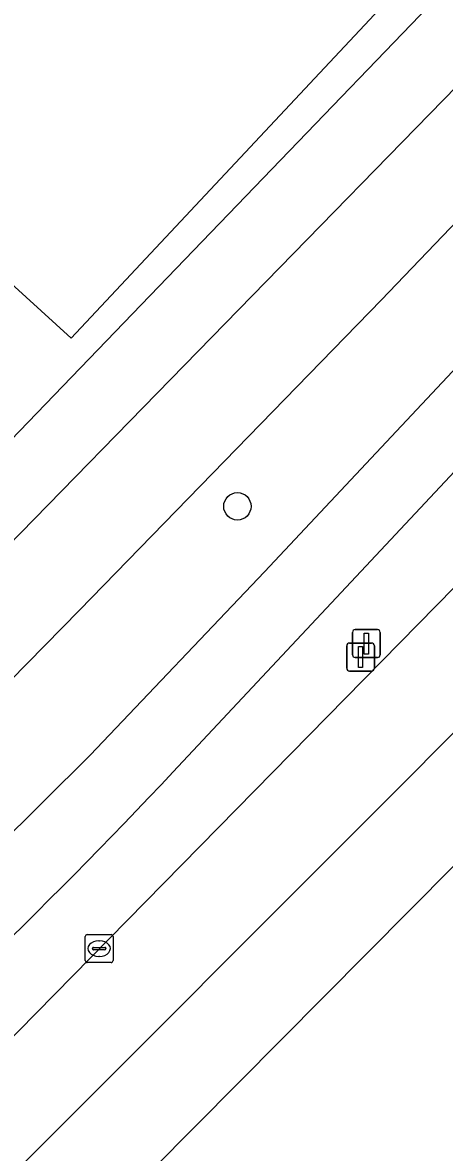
# Model space of a CAD drawing. Extents: x 159039 to 160102, y 381214 to 382524.
# Drawn here: x 159556.53 to 159571.62, y 381593.71 to 381634.09 of the extents above; entities that cross this region are included whole.
import ezdxf

# ---------------------------------------------------------------- set-up
doc = ezdxf.new("R2010")
doc.units = 0
for name, color, linetype in [('IMGEO_Berm_groen', 7, 'Continuous'), ('IMGEO_Boom', 7, 'Continuous'), ('IMGEO_Fietspad_gesloten', 7, 'Continuous'), ('IMGEO_Groenvoorziening', 7, 'Continuous'), ('IMGEO_Haag', 7, 'Continuous'), ('IMGEO_Kolk', 7, 'Continuous'), ('IMGEO_Lichtmast', 7, 'Continuous'), ('IMGEO_Rijbaan_regionaal_gesloten', 7, 'Continuous'), ('IMGEO_Verkeersbordpaal', 7, 'Continuous'), ('IMGEO_Voetpad_open', 7, 'Continuous')]:
    doc.layers.add(name, color=color, linetype=linetype)

msp = doc.modelspace()

# ---------------------------------------------------------------- linework, layer by layer
at = {"layer": 'IMGEO_Berm_groen'}
for points in [[(159841.852, 381897.063), (159823.914, 381875.971), (159819.971, 381871.423), (159815.888, 381866.888), (159752.856, 381798.613), (159599.558, 381632.564), (159592.645, 381625.218), (159589.007, 381621.449), (159578.07, 381610.115), (159553.466, 381585.359)], [(159590.872, 381642.92), (159589.015, 381644.721), (159585.499, 381640.939), (159577.744, 381632.901), (159575.665, 381630.746), (159569.368, 381624.177), (159558.565, 381613.085), (159548.645, 381602.999), (159545.161, 381599.355), (159543.018, 381597.584), (159541.982, 381596.459), (159544.509, 381594.138), (159551.154, 381600.241), (159553.852, 381602.863), (159558.941, 381607.909), (159565.184, 381614.452), (159576.437, 381626.443)], [(159546.168, 381591.611), (159547.849, 381590.074), (159548.557, 381590.096), (159577.828, 381619.868), (159584.212, 381626.557)], [(159578.883, 381625.401), (159561.917, 381607.313)]]:
    msp.add_lwpolyline(points, dxfattribs=at)
msp.add_arc((159407.212, 381752.978), 212.49, 311.22795, 316.72379, dxfattribs=at)
at = {"layer": 'IMGEO_Boom'}
msp.add_circle((159564.209, 381616.798), 0.489, dxfattribs=at)
at = {"layer": 'IMGEO_Fietspad_gesloten'}
for points in [[(159576.437, 381626.443), (159565.184, 381614.452), (159558.941, 381607.909), (159553.852, 381602.863), (159551.154, 381600.241), (159544.509, 381594.138), (159544.059, 381593.709)], [(159561.917, 381607.313), (159578.883, 381625.401)]]:
    msp.add_lwpolyline(points, dxfattribs=at)
msp.add_arc((159407.212, 381752.978), 212.49, 311.22795, 316.72379, dxfattribs=at)
at = {"layer": 'IMGEO_Groenvoorziening'}
for points in [[(159580.963, 381663.437), (159580.655, 381663.109), (159580.346, 381662.782), (159580.038, 381662.454), (159579.729, 381662.127), (159587.972, 381654.486), (159558.259, 381622.813), (159556.116, 381624.762), (159555.693, 381624.308), (159551.81, 381620.174), (159552.36, 381619.654), (159548.295, 381615.229), (159546.996, 381616.431), (159544.08, 381613.241), (159547.363, 381610.113), (159589.438, 381653.741), (159589.75, 381654.065), (159590.063, 381654.389), (159590.375, 381654.713), (159589.216, 381655.787)], [(159587.972, 381654.486), (159579.729, 381662.127), (159575.6, 381657.744), (159578.112, 381655.419), (159571.654, 381648.503), (159571.369, 381648.793), (159570.528, 381647.911), (159570.836, 381647.627), (159565.241, 381641.635), (159557.51, 381648.9), (159544.735, 381635.116), (159556.116, 381624.762), (159558.259, 381622.813)], [(159590.375, 381654.713), (159590.063, 381654.389), (159589.75, 381654.065), (159589.438, 381653.741), (159547.363, 381610.113), (159546.355, 381608.976), (159548.119, 381607.324), (159554.495, 381613.846), (159573.041, 381632.819), (159575.361, 381635.134), (159583.355, 381643.112), (159592.39, 381652.845)]]:
    msp.add_lwpolyline(points, close=True, dxfattribs=at)
at = {"layer": 'IMGEO_Haag'}
msp.add_lwpolyline([(159580.963, 381663.437), (159580.655, 381663.109), (159580.346, 381662.782), (159580.038, 381662.454), (159579.729, 381662.127), (159587.972, 381654.486), (159558.259, 381622.813), (159556.116, 381624.762), (159555.693, 381624.308), (159551.81, 381620.174), (159552.36, 381619.654), (159548.295, 381615.229), (159546.996, 381616.431), (159544.08, 381613.241), (159547.363, 381610.113), (159589.438, 381653.741), (159589.75, 381654.065), (159590.063, 381654.389), (159590.375, 381654.713), (159589.216, 381655.787)], close=True, dxfattribs=at)
at = {"layer": 'IMGEO_Kolk'}
for p, q in [((159558.764, 381600.567), (159558.764, 381601.419)), ((159558.839, 381601.493), (159559.691, 381601.493)), ((159559.765, 381601.419), (159559.765, 381600.567)), ((159559.023, 381600.987), (159559.023, 381600.999)), ((159559.461, 381600.95), (159559.063, 381600.95)), ((159559.066, 381601.036), (159559.464, 381601.036)), ((159559.252, 381601.273), (159559.277, 381601.273)), ((159559.507, 381600.999), (159559.507, 381600.987)), ((159559.275, 381600.713), (159559.25, 381600.713)), ((159559.691, 381600.493), (159558.839, 381600.493))]:
    msp.add_line(p, q, dxfattribs=at)
for points in [[(159558.764, 381600.567), (159558.764, 381601.419)], [(159558.839, 381601.493), (159559.691, 381601.493)], [(159559.765, 381601.419), (159559.765, 381600.567)], [(159559.691, 381600.493), (159558.839, 381600.493)]]:
    msp.add_lwpolyline(points, dxfattribs=at)
for centre, radius, start, end in [((159558.841, 381601.417), 0.0765, 91.552, 178.448), ((159558.841, 381601.417), 0.0765, 91.552, 178.448), ((159559.689, 381601.417), 0.0765, 1.552, 88.448), ((159559.689, 381601.417), 0.0765, 1.552, 88.448), ((159559.063, 381600.996), 0.0403, 85.8775, 175.7526), ((159559.06, 381600.986), 0.0366, 178.938, 274.7102), ((159559.464, 381600.993), 0.043, 264.8664, 352.4533), ((159559.468, 381600.998), 0.0386, 1.7309, 96.639), ((159558.841, 381600.569), 0.0765, 181.552, 268.448), ((159558.841, 381600.569), 0.0765, 181.552, 268.448), ((159559.689, 381600.569), 0.0765, 271.552, 358.448), ((159559.689, 381600.569), 0.0765, 271.552, 358.448)]:
    msp.add_arc(centre, radius, start, end, dxfattribs=at)
for centre, major_axis, ratio, start_param, end_param in [((159559.251, 381600.993), (-0.387, 0.002), 0.722429, 4.712389, 7.853982), ((159559.276, 381600.993), (-0.39, 0.002), 0.717154, 1.570796, 4.712389)]:
    msp.add_ellipse(centre, major_axis=major_axis, ratio=ratio, start_param=start_param, end_param=end_param, dxfattribs=at)
at = {"layer": 'IMGEO_Lichtmast'}
for p, q in [((159568.22, 381611.913), (159569.01, 381611.913)), ((159569.01, 381611.913), (159568.22, 381611.913)), ((159568.12, 381611.013), (159568.12, 381611.813)), ((159568.12, 381611.813), (159568.12, 381611.013)), ((159569.11, 381611.813), (159569.11, 381611.013)), ((159569.11, 381611.013), (159569.11, 381611.813)), ((159569.01, 381610.913), (159568.22, 381610.913)), ((159568.22, 381610.913), (159569.01, 381610.913))]:
    msp.add_line(p, q, dxfattribs=at)
msp.add_lwpolyline([(159568.54, 381611.788), (159568.69, 381611.788), (159568.69, 381611.038), (159568.54, 381611.038), (159568.54, 381611.788)], dxfattribs=at)
for centre, start, end in [((159568.22, 381611.813), 90, 180), ((159568.22, 381611.813), 90, 180), ((159569.01, 381611.813), 0, 90), ((159569.01, 381611.813), 360, 90), ((159568.22, 381611.013), 180, 270), ((159568.22, 381611.013), 180, 270), ((159569.01, 381611.013), 270, 0), ((159569.01, 381611.013), 270, 0)]:
    msp.add_arc(centre, 0.1, start, end, dxfattribs=at)
at = {"layer": 'IMGEO_Rijbaan_regionaal_gesloten'}
msp.add_lwpolyline([(159578.07, 381610.115), (159589.007, 381621.449), (159592.645, 381625.218), (159599.558, 381632.564), (159752.856, 381798.613), (159815.888, 381866.888), (159819.971, 381871.423), (159823.914, 381875.971), (159841.852, 381897.063), (159839.399, 381899.421), (159826.472, 381884.273), (159785.146, 381838.389), (159750.398, 381800.912), (159745.744, 381795.892), (159710.343, 381757.399), (159678.405, 381722.986), (159648.315, 381690.343), (159630.229, 381670.866), (159600.138, 381638.3), (159586.667, 381624.085), (159574.896, 381611.663), (159550.989, 381587.747), (159553.466, 381585.359)], close=True, dxfattribs=at)
msp.add_lwpolyline([(159743.207, 381798.451), (159627.477, 381673.139), (159626.106, 381671.356), (159612.101, 381656.417), (159598.538, 381641.746), (159584.829, 381627.362), (159584.722, 381627.184), (159584.336, 381626.71), (159584.212, 381626.557), (159577.828, 381619.868), (159548.557, 381590.096), (159550.989, 381587.747), (159574.896, 381611.663), (159586.667, 381624.085), (159600.138, 381638.3), (159630.229, 381670.866), (159648.315, 381690.343), (159678.405, 381722.986)], dxfattribs=at)
at = {"layer": 'IMGEO_Verkeersbordpaal'}
for p, q in [((159568.328, 381611.494), (159568.328, 381612.294)), ((159568.328, 381612.294), (159568.328, 381611.494)), ((159568.428, 381612.394), (159569.218, 381612.394)), ((159569.218, 381612.394), (159568.428, 381612.394)), ((159569.318, 381612.294), (159569.318, 381611.494)), ((159569.318, 381611.494), (159569.318, 381612.294)), ((159569.218, 381611.394), (159568.428, 381611.394)), ((159568.428, 381611.394), (159569.218, 381611.394))]:
    msp.add_line(p, q, dxfattribs=at)
msp.add_lwpolyline([(159568.748, 381612.269), (159568.898, 381612.269), (159568.898, 381611.519), (159568.748, 381611.519), (159568.748, 381612.269)], dxfattribs=at)
for centre, start, end in [((159568.428, 381612.294), 90, 180), ((159568.428, 381612.294), 90, 180), ((159569.218, 381612.294), 0, 90), ((159569.218, 381612.294), 360, 90), ((159568.428, 381611.494), 180, 270), ((159568.428, 381611.494), 180, 270), ((159569.218, 381611.494), 270, 0), ((159569.218, 381611.494), 270, 0)]:
    msp.add_arc(centre, 0.1, start, end, dxfattribs=at)
at = {"layer": 'IMGEO_Voetpad_open'}
msp.add_lwpolyline([(159573.041, 381632.819), (159554.495, 381613.846), (159548.119, 381607.324), (159546.113, 381605.448), (159545.685, 381604.991), (159542.98, 381602.104), (159539.905, 381598.822), (159541.982, 381596.459), (159543.018, 381597.584), (159545.161, 381599.355), (159548.645, 381602.999), (159558.565, 381613.085), (159569.368, 381624.177), (159575.665, 381630.746)], dxfattribs=at)

doc.saveas('drawing.dxf')
